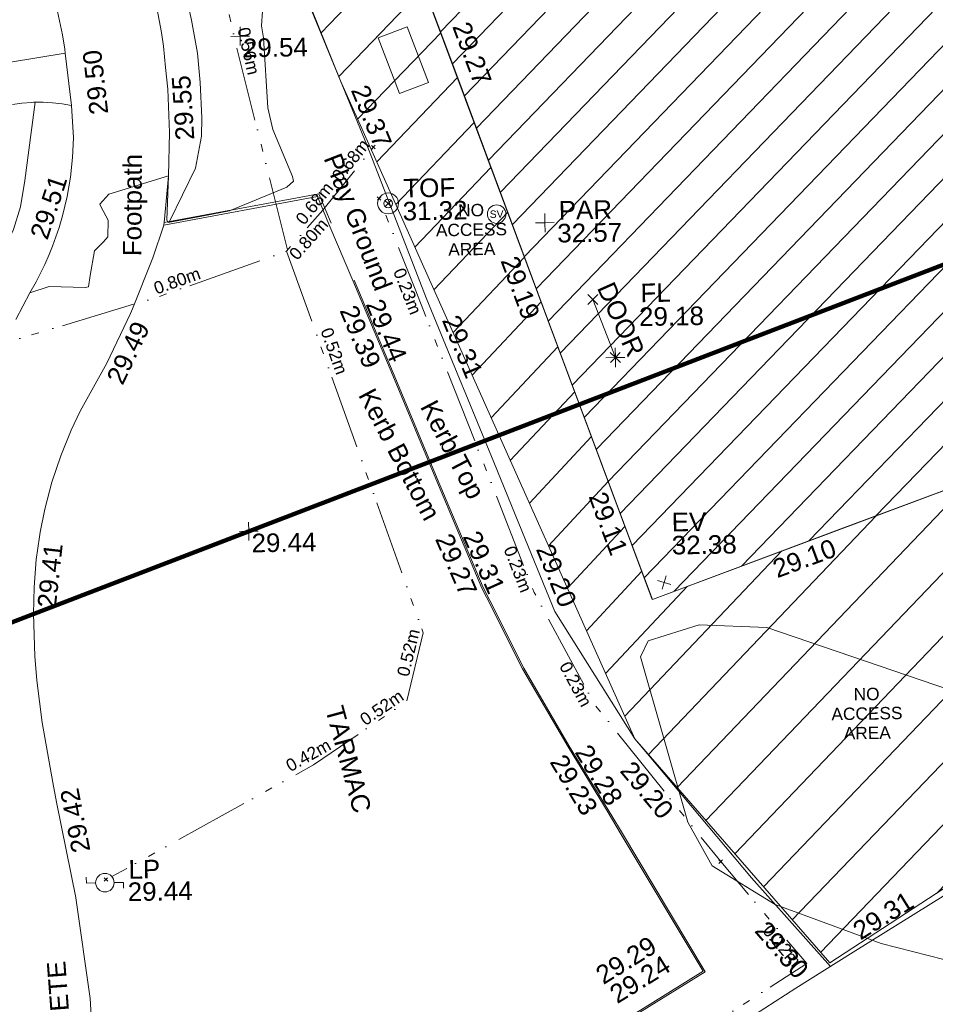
# Model space of a CAD drawing. Header units: millimetres. Extents: x -290717 to 520720, y -88450 to 287762.
# Tile 334 of 381: x 341707 to 360209, y 91084 to 110970. Entities that reach past the tile are written whole.
import ezdxf

# ---------------------------------------------------------------- set-up
doc = ezdxf.new("R2010")
doc.units = ezdxf.units.MM
doc.linetypes.add('IMPORT-HIDDEN2 _3_', pattern=[4762.5, 3175, -1587.5])
doc.linetypes.add('IMPORT-UG_ELEC_STREET LIGHTING_QLB2 _2_', pattern=[2700, 1500, -300.0000000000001, 0, -250, 150, -300.0000000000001, 0, -200])
for name, color, linetype, lineweight, true_color in [('00__TOPO__TOP_OF_FENCE_SYMBOL', 7, 'Continuous', 9, 0x666666), ('00_TOPO_EAVE', 7, 'Continuous', 9, 0x666666), ('00_TOPO_FURN_LAMP_POST', 7, 'Continuous', 9, 0x666666), ('00_TOPO_LEVEL_FLOOR', 7, 'Continuous', 9, 0x666666), ('00_TOPO_SERV_STOP_VALVE', 7, 'Continuous', 9, 0x666666), ('00_UAV_BUILDING_HATCH', 7, 'Continuous', 9, 0x999999), ('00_UAV_BUILDING_OUTLINE', 5, 'Continuous', 9, 0x0000ff), ('00_UAV_EAVE', 7, 'Continuous', 9, 0x666666), ('00_UAV_FENCE', 7, 'Continuous', 9, 0x264c2f), ('00_UAV_FOOTPATH', 7, 'Continuous', 9, 0xa50000), ('00_UAV_FORM_LINES', 7, 'Continuous', 9, 0x666666), ('00_UAV_FURN_LAMP_POST', 7, 'Continuous', 9, 0xa50000), ('00_UAV_INT_DOOR', 7, 'Continuous', 9, 0x7f4f3f), ('00_UAV_KERB_BOTTOM', 1, 'Continuous', 9, 0xff0000), ('00_UAV_KERB_TOP', 7, 'Continuous', 9, 0xa500a5), ('00_UAV_LEVEL_FLOOR', 7, 'Continuous', 9, 0x666666), ('00_UAV_LEVEL_SPOT', 7, 'Continuous', 9, 0x666666), ('00_UAV_PARAPET', 7, 'Continuous', 9, 0x666666), ('00_UAV_PLAY_GROUND', 3, 'Continuous', 9, 0x00ff00), ('00_UAV_SERV_IC', 5, 'Continuous', 9, 0x0000ff), ('00_UAV_TOP_OF_FENCE', 6, 'Continuous', 9, 0xff00ff), ('00_UAV_TREE_LINE', 7, 'Continuous', 9, 0x52a552), ('01_DTM_CONTOUR_MNR', 7, 'Continuous', 9, 0xa5a552), ('12333-PUM-2D-U-0001-C01 - Rev2_REVIT IMPORT_dwg', 7, 'Continuous', 9, 0x767676), ('A_RHA_Line', 7, 'Continuous', 9, 0x00a600), ('PUM-CHAMBER EXTENTS', 6, 'IMPORT-HIDDEN2 _3_', 9, 0xff00ff), ('PUM-ELECTRIC-SL-QLB2', 7, 'IMPORT-UG_ELEC_STREET LIGHTING_QLB2 _2_', 9, 0xff7f7f), ('PUM-UNABLE TO SURVEY', 190, 'Continuous', 9, 0x7f00ff)]:
    doc.layers.add(name, color=color, linetype=linetype, lineweight=lineweight, true_color=true_color)
for name, color, linetype, lineweight in [('00_UAV_SURFACE', 7, 'Continuous', 9), ('00_UAV_SURVEY_TEXT', 7, 'Continuous', 9), ('GEN-TEXT', 7, 'Continuous', 9)]:
    doc.layers.add(name, color=color, linetype=linetype, lineweight=lineweight)
doc.styles.add('Arial_1', font='arial.ttf', dxfattribs={"height": 250})
doc.styles.add('Swis721 Lt BT', font='swissl.ttf', dxfattribs={"height": 399.9999999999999})
doc.styles.add('Swis721 Lt BT_2', font='swissl.ttf', dxfattribs={"height": 375})

# ---------------------------------------------------------------- blocks, each defined once
blk = doc.blocks.new('12333-PUM-2D-U-0001-C01 - Rev2_REVIT IMPORT_dwg_MSL_Eaves_SYM_1-V74-Site Location Plan Existing')
at = {"layer": '00_TOPO_EAVE', "color": 254, "true_color": 0xcccccc}
for p, q in [((356.5791934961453, -116.0873754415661), (-356.5791934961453, 116.0873754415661)), ((-116.0873754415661, -356.5791934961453), (116.0873754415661, 356.5791934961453))]:
    blk.add_line(p, q, dxfattribs=at)
blk = doc.blocks.new('12333-PUM-2D-U-0001-C01 - Rev2_REVIT IMPORT_dwg_MSL_Lamp_Post_SYM-2077240-Site Location Plan Existing')
at = {"layer": '00_TOPO_FURN_LAMP_POST', "color": 254, "true_color": 0xcccccc, "flags": 128}
for points in [[(-500.1060478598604, 0), (-1000.212095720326, 0), (-1000.212095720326, 316.7338303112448)], [(500.1060478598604, 0), (1000.21209571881, 0), (1000.21209571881, -316.7338303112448)]]:
    blk.add_lwpolyline(points, dxfattribs=at)
at = {"layer": '00_TOPO_FURN_LAMP_POST', "color": 254, "true_color": 0xcccccc}
blk.add_circle((0, 0), 500.1060478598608, dxfattribs=at)
blk = doc.blocks.new('12333-PUM-2D-U-0001-C01 - Rev2_REVIT IMPORT_dwg_MSL_Parapet_SYM-V111-Site Location Plan Existing')
at = {"layer": '00_UAV_PARAPET', "color": 254, "true_color": 0xcccccc, "flags": 128}
for points in [[(0, -500.0000000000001), (0, 0), (-500.0000000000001, 0)], [(500.0000000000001, 0), (0, 0), (0, 500.0000000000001)]]:
    blk.add_lwpolyline(points, dxfattribs=at)
blk = doc.blocks.new('12333-PUM-2D-U-0001-C01 - Rev2_REVIT IMPORT_dwg_MSL_Sluice_Valve_SYM-2077246-Site Location Plan Existing')
at = {"layer": '00_TOPO_SERV_STOP_VALVE', "color": 254, "true_color": 0xcccccc}
blk.add_circle((0, 0), 500.0000000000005, dxfattribs=at)
at = {"layer": '00_TOPO_SERV_STOP_VALVE', "insert": (0, 198.9876086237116), "char_height": 399.9999999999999, "width": 785.1100955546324, "attachment_point": 2, "line_spacing_factor": 1.005061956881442, "style": 'Swis721 Lt BT'}
blk.add_mtext('SV', dxfattribs=at)
blk = doc.blocks.new('12333-PUM-2D-U-0001-C01 - Rev2_REVIT IMPORT_dwg_MSL_Node_LineworkTOF-2077248-Site Location Plan Existing')
at = {"layer": '00__TOPO__TOP_OF_FENCE_SYMBOL', "color": 254, "true_color": 0xcccccc, "flags": 128}
for points in [[(165.3591892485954, 165.3591892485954), (0, 0), (-165.3591892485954, 165.3591892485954)], [(165.3591892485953, -165.3591892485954), (0, 0), (-165.3591892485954, -165.3591892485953)]]:
    blk.add_lwpolyline(points, dxfattribs=at)
at = {"layer": '00__TOPO__TOP_OF_FENCE_SYMBOL', "color": 254, "true_color": 0xcccccc}
for radius in [562.5594001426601, 233.853208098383]:
    blk.add_circle((0, 0), radius, dxfattribs=at)
blk = doc.blocks.new('12333-PUM-2D-U-0001-C01 - Rev2_REVIT IMPORT_dwg_MSL_FLlvl_SYM-V141-Site Location Plan Existing')
at = {"layer": '00_TOPO_LEVEL_FLOOR', "color": 254, "true_color": 0xcccccc, "flags": 128}
for points in [[(0, -38.9261101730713), (0, 0), (-38.9261101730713, 0)], [(38.9261101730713, 0), (0, 0), (0, 38.9261101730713)]]:
    blk.add_lwpolyline(points, dxfattribs=at)
blk = doc.blocks.new('12333-PUM-2D-U-0001-C01 - Rev2_REVIT IMPORT_dwg_MSL_Node_Linework-V165-Site Location Plan Existing')
at = {"layer": '00_UAV_INT_DOOR', "color": 9, "true_color": 0xd4c4bf, "flags": 128}
for points in [[(530.3860888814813, 530.3860888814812), (0, 0), (-530.3860888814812, 530.3860888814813)], [(530.3860888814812, -530.3860888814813), (0, 0), (-530.3860888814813, -530.3860888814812)]]:
    blk.add_lwpolyline(points, dxfattribs=at)
blk = doc.blocks.new('12333-PUM-2D-U-0001-C01 - Rev2_REVIT IMPORT_dwg_UAV-2077255-Site Location Plan Existing')
at = {"layer": '00_UAV_LEVEL_SPOT', "color": 254, "true_color": 0xcccccc, "flags": 128}
for points in [[(0, -500.0000000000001), (0, 0), (-500.0000000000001, 0)], [(500.0000000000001, 0), (0, 0), (0, 500.0000000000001)]]:
    blk.add_lwpolyline(points, dxfattribs=at)
blk = doc.blocks.new('12333-PUM-2D-U-0001-C01 - Rev2_REVIT IMPORT_dwg_MGS62954_T2_Galway_ITM_3d_Rev1-2077680-Site Location Plan Existing')
at = {"layer": '00_UAV_BUILDING_HATCH', "true_color": 0xcccccc}
h = blk.add_hatch(dxfattribs=at)
h.set_pattern_fill('FP_1', color=254, style=0, pattern_type=2)
h.set_pattern_definition([(45, (0, 0), (-441.9417382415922, 441.9417382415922), [])])
h.paths.add_polyline_path([(534258130.3624688, 725648483.3139625), (534277656.3624687, 725655386.3139623), (534278388.3624687, 725653331.3139625), (534295255.4606528, 725659853.892727), (534294221.4606528, 725663214.8927271), (534296151.4606527, 725663830.8927269), (534296560.4606526, 725662667.892727), (534309422.4606529, 725667184.8927269), (534307379.4606526, 725673087.8927273), (534303370.4606528, 725671653.8927271), (534300995.5869049, 725678397.3035644), (534310510.4335188, 725681741.4081918), (534314220.5869049, 725671576.3035644), (534326500.5869049, 725675858.3035647), (534324518.5869049, 725681362.3035645), (534326113.5869048, 725681952.3035645), (534324160.5869049, 725687672.3035644), (534318720.5869049, 725685739.3035644), (534311382.5869049, 725706099.3035645), (534306310.324325, 725704323.4114221), (534306355.1088055, 725704192.7557818), (534273124.3649247, 725692215.3564034), (534273147.722073, 725692180.3999606), (534273192.9489231, 725691953.0292308), (534273147.722073, 725691725.6585009), (534273018.9269006, 725691532.9029037), (534272826.1713033, 725691404.1077312), (534272598.8005735, 725691358.8808811), (534272359.2318197, 725691412.2581903), (534272168.7586477, 725691547.7426457), (534272046.0540514, 725691744.8881879), (534272030.8694313, 725691821.2264285), (534266685.9286339, 725689894.7426034), (534268524.9398829, 725684612.5737505), (534268047.9286339, 725684437.7426035), (534269413.1688387, 725680562.3524156), (534277645.4188778, 725683533.3784788), (534277949.5529158, 725682690.6704742), (534281834.7170619, 725684092.8295298), (534281561.9286339, 725684932.7426034), (534287959.9286339, 725687070.7426034), (534294707.928634, 725667896.7426034), (534289312.3624687, 725665760.3139626), (534287625.3624685, 725670664.3139626), (534264563.3624687, 725662495.3139625), (534260945.3624687, 725672663.3139623), (534250837.3624687, 725669091.3139623), (534258126.7857321, 725648493.4208302)])
h.paths.add_polyline_path([(534297904.5869049, 725687834.3035645), (534296489.5869049, 725693151.3035643), (534301799.5869049, 725695024.3035643), (534303779.5869048, 725689436.3035644), (534301175.8806049, 725688726.3227148)])
at = {"layer": '00_UAV_BUILDING_OUTLINE', "color": 254, "true_color": 0xcccccc, "flags": 128}
blk.add_lwpolyline([(534266623.8804026, 725651486.0157087), (534261909.8111722, 725649819.4572792), (534258130.3624686, 725648483.3139625), (534257799.6871737, 725649417.7108471), (534256131.8164296, 725654130.6520636), (534254463.9456857, 725658843.5932801), (534252796.0749417, 725663556.5344967), (534251128.2041978, 725668269.4757131), (534250837.3624687, 725669091.3139623), (534254727.8519678, 725670466.1485975), (534259440.0501462, 725672131.3614875), (534260945.3624686, 725672663.3139623), (534262086.0751001, 725669457.4637592), (534263762.238277, 725664746.7873683), (534264563.3624687, 725662495.3139625)], dxfattribs=at)
at = {"layer": '00_UAV_FENCE', "color": 254, "true_color": 0xcccccc, "flags": 128}
for points in [[(534248430.8741636, 725668401.7106274), (534249468.7809302, 725665710.5499718), (534250224.7017854, 725663734.8294015), (534250405.7809303, 725663261.5499718), (534251409.7809302, 725660599.5499718), (534252009.6354766, 725659065.8678071), (534252519.7809302, 725657761.5499718), (534253664.7809302, 725654650.5499719), (534253768.4322459, 725654386.4445233), (534254976.7809302, 725651307.5499718), (534255586.8824955, 725649731.9730554), (534256152.7809302, 725648270.5499719), (534257725.7809302, 725645674.5499718), (534257975.8132366, 725645365.8841685), (534260032.7809302, 725642826.5499718), (534261161.3298785, 725641515.9540868), (534261597.8993509, 725641008.9613199)], [(534260043.9762816, 725640057.6276104), (534260889.9762816, 725640584.6276104), (534262062.2759603, 725641287.311691), (534264259.9762816, 725642604.6276104)]]:
    blk.add_lwpolyline(points, dxfattribs=at)
at = {"layer": '00_UAV_FOOTPATH', "color": 254, "true_color": 0xcccccc, "flags": 128}
for points in [[(534245487.7809302, 725664025.5499718), (534245971.0973221, 725662038.7986877), (534245984.7809303, 725661982.5499718), (534246226.7152734, 725661044.1647745), (534246409.2505204, 725660092.4400829), (534246452.7809302, 725659801.5499718), (534246461.3332835, 725659722.3693131), (534245347.7809302, 725659559.5499717)], [(534248266.6973364, 725660969.4735988), (534248411.7189083, 725660106.5885395), (534248446.7809302, 725659827.5499717), (534248482.8605052, 725659396.3908409), (534248519.7451705, 725658955.6106956), (534248537.8159123, 725658080.8105296), (534248500.9218389, 725657206.6019107), (534248409.208554, 725656336.4349409), (534248391.7809301, 725656213.5499717), (534248156.8663293, 725655556.4457585), (534247730.352124, 725654531.9220282), (534247729.7809302, 725654530.5499719), (534247687.8918599, 725654438.9100708), (534247191.5612284, 725653444.6666361), (534246633.7809303, 725652483.5499717), (534246446.5492439, 725652103.1844008), (534246227.2473658, 725651587.6975677), (534246040.745916, 725651059.4578509), (534245887.7809302, 725650520.5499719), (534245785.0458581, 725650058.0584512), (534245769.7290698, 725649963.5083421), (534245695.4638267, 725649505.0710654), (534245640.7809302, 725648947.5499718), (534245620.4577109, 725648411.3099725), (534245631.7809302, 725647555.5499718), (534245662.8166471, 725647061.9876536), (534245758.7809303, 725646211.5499718), (534245953.4466474, 725644994.5119804), (534246016.7809302, 725644598.5499717), (534246375.7809302, 725642668.5499718), (534246376.672755, 725642662.798964), (534246627.7809302, 725640620.5499718), (534246650.8454598, 725640048.6374254)], [(534245367.6066167, 725654358.3746083), (534245661.6066167, 725654890.3746083), (534245791.0927507, 725655110.5416024), (534245974.7059985, 725655463.1892549), (534246062.6032214, 725655661.4970144), (534246135.8139983, 725655826.670209), (534246273.7809303, 725656199.5499719), (534246348.9024624, 725656439.7732394), (534246447.9518553, 725656824.8231184), (534246522.6283147, 725657215.3325524), (534246572.637127, 725657609.7603791), (534246597.7809301, 725658006.5499718), (534246565.647172, 725658659.2942924), (534246376.7642629, 725658697.1661069), (534246185.8760799, 725658723.1031342), (534245993.7359716, 725658737.0030123), (534245801.1022278, 725658738.810885), (534245757.7809302, 725658737.5499718), (534245565.5784456, 725658724.5410256), (534245374.5720673, 725658699.4892558)]]:
    blk.add_lwpolyline(points, dxfattribs=at)
at = {"layer": '00_UAV_FORM_LINES', "color": 254, "true_color": 0xcccccc, "flags": 128}
for points in [[(534248507.3121759, 725656283.6207765), (534249053.3625001, 725657354.3140001), (534249180.3625001, 725657999.3140001), (534249198.3625, 725658368.3140001), (534249177.3625, 725659078.314), (534249129.3625001, 725659671.3140001), (534249021.3625, 725660339.314), (534248425.3625001, 725663245.3140001), (534247888.3625001, 725665370.314), (534247372.3625, 725667219.314)], [(534233941.9390433, 725654505.8809636), (534234781.3695002, 725652566.5445001), (534234947.3695001, 725652057.5445001), (534235159.3695002, 725651858.5445001), (534235521.3695001, 725651673.5445001), (534236492.3695002, 725651398.5445001), (534237861.3695001, 725651383.5445), (534238629.3695002, 725651420.5445), (534239103.3695002, 725651479.5445001), (534240588.3695002, 725652140.5445002), (534242076.3695002, 725653070.5445001), (534243948.3695002, 725654510.5445001), (534244523.3695002, 725654988.5445001), (534245191.3695001, 725655845.5445001), (534245353.3695002, 725656177.5445), (534245499.3695001, 725656634.5445), (534245597.3695001, 725657164.5445001), (534245832.453704, 725658738.5166506)]]:
    blk.add_lwpolyline(points, dxfattribs=at)
at = {"layer": '00_UAV_INT_DOOR', "color": 254, "true_color": 0xcccccc}
blk.add_line((534257467.3715001, 725653380.701), (534257032.3715001, 725654559.701), dxfattribs=at)
at = {"layer": '00_UAV_KERB_BOTTOM', "color": 254, "true_color": 0xcccccc, "flags": 128}
for points in [[(534251722.7809301, 725656173.5499719), (534251504.7809302, 725656735.5499718), (534248391.7809301, 725656213.5499717)], [(534245828.7150481, 725635353.615965), (534246836.7809302, 725633598.5499718), (534248204.7809303, 725634421.5499718), (534249382.5470678, 725635139.4384906), (534250071.7809302, 725635559.5499717), (534251947.7809302, 725636691.5499718), (534253654.2086415, 725637736.703389), (534253854.7809303, 725637859.5499718), (534255556.7809302, 725638891.5499718), (534257279.7809302, 725639918.5499718), (534257939.6059797, 725640310.8170975), (534259025.7809302, 725640956.5499718), (534257398.7809303, 725643783.5499718), (534257159.2221608, 725644193.2538966), (534256373.7809303, 725645536.5499718), (534255483.7809302, 725647128.5499719), (534254778.6215464, 725648586.8266826), (534254689.7809302, 725648770.5499719), (534253798.7809301, 725650991.5499719), (534252995.7809302, 725653012.5499717), (534252911.4249098, 725653222.8136168), (534252187.7809304, 725655026.5499719)]]:
    blk.add_lwpolyline(points, dxfattribs=at)
at = {"layer": '00_UAV_KERB_TOP', "color": 254, "true_color": 0xcccccc, "flags": 128}
for points in [[(534251769.3967128, 725656191.6322505), (534251536.6707706, 725656791.595459), (534248399.1461148, 725656265.483069)], [(534245815.0117987, 725635317.2403811), (534246826.0141058, 725633557.0620041), (534248220.3207284, 725634395.8882836), (534249366.8436697, 725635094.7330115), (534250087.3376742, 725635533.8986126), (534251963.3652277, 725636665.9152387), (534253638.5560293, 725637691.9366634), (534253870.3927044, 725637833.9320679), (534255572.2383621, 725638865.838483), (534257295.1261945, 725639892.7716253), (534257923.6952599, 725640266.4570146), (534259066.5364615, 725640945.8780724), (534257424.7308066, 725643798.6036943), (534257233.4300205, 725644125.7746973), (534256399.8251889, 725645551.4422771), (534255510.4013376, 725647142.4116832), (534254846.2623406, 725648515.8578206), (534254717.2390729, 725648782.6792384), (534253826.6424874, 725651002.6736449), (534253023.642387, 725653023.6738973), (534252973.2528518, 725653149.2735559), (534252215.6237752, 725655037.720289)]]:
    blk.add_lwpolyline(points, dxfattribs=at)
at = {"layer": '00_UAV_PLAY_GROUND', "color": 254, "true_color": 0xcccccc}
blk.add_line((534252187.7809302, 725655026.5499719), (534251722.7809301, 725656173.5499719), dxfattribs=at)
at = {"layer": '00_UAV_SERV_IC', "color": 254, "true_color": 0xcccccc, "flags": 128}
blk.add_lwpolyline([(534253379.7809301, 725660134.5499719), (534253791.7809302, 725659000.5499717), (534253200.2046114, 725658785.6210093), (534252788.2046112, 725659919.6210093)], close=True, dxfattribs=at)
at = {"layer": '00_UAV_SURFACE', "color": 254, "true_color": 0xcccccc}
blk.add_line((534246565.647172, 725658659.2942924), (534246461.3332832, 725659722.3693129), dxfattribs=at)
at = {"layer": '00_UAV_TREE_LINE', "color": 254, "true_color": 0xcccccc, "flags": 128}
blk.add_lwpolyline([(534265237.9762816, 725646140.6276104), (534260432.9762816, 725647876.6276104), (534259066.9762816, 725647952.6276104), (534258028.9762816, 725647647.6276103), (534257867.9762816, 725647330.6276104), (534258764.9762816, 725643970.6276104), (534259246.9762816, 725643083.6276103), (534260501.9762816, 725642275.6276104), (534262633.9762816, 725641455.6276104), (534264836.9762816, 725640849.6276104)], dxfattribs=at)
at = {"layer": '01_DTM_CONTOUR_MNR', "color": 254, "true_color": 0xcccccc, "flags": 128}
blk.add_lwpolyline([(534250462.2112573, 725660496.8932749), (534250432.9417206, 725660201.4630703), (534250467.3971232, 725659957.5083531), (534250536.1120922, 725658544.0515084), (534250625.2346447, 725658108.1345985), (534251007.1423661, 725657149.7927614), (534251025.2369465, 725657053.9251251), (534250887.6179894, 725656936.7204523), (534249720.0000001, 725656480), (534249160.0000001, 725656380), (534248480.0000001, 725656262.5000002), (534248456.6666668, 725656312.0000001), (534248500.0000001, 725657210.0000001), (534247293.8751927, 725656859.6771591), (534247104.8332278, 725656659.6326791), (534247122.7781284, 725656608.4563618), (534247270.1596092, 725656336.2565147), (534247257.1513473, 725655998.9540414), (534247163.7124712, 725655897.3672055), (534246979.7681704, 725655717.7537595), (534246885.4450472, 725655220.5166284), (534246850.6073753, 725654994.6790576), (534246776.7802693, 725654981.5605382), (534246054.0828601, 725655016.8760442), (534245660.0000001, 725654890), (534245370.0000001, 725654360)], dxfattribs=at)
for name, p, xscale, yscale, zscale in [('12333-PUM-2D-U-0001-C01 - Rev2_REVIT IMPORT_dwg_UAV-2077255-Site Location Plan Existing', (534250000.0000001, 725660000), 0.375, 0.375, 0.375), ('12333-PUM-2D-U-0001-C01 - Rev2_REVIT IMPORT_dwg_MSL_Node_LineworkTOF-2077248-Site Location Plan Existing', (534252929.1936294, 725656572.7624074), 0.375, 0.375, 0.375), ('12333-PUM-2D-U-0001-C01 - Rev2_REVIT IMPORT_dwg_MSL_Sluice_Valve_SYM-2077246-Site Location Plan Existing', (534255118.7809302, 725656318.5499719), 0.375, 0.375, 0.375), ('12333-PUM-2D-U-0001-C01 - Rev2_REVIT IMPORT_dwg_MSL_Parapet_SYM-V111-Site Location Plan Existing', (534256090.854, 725656125.3760002), 0.375, 0.375, 0.375), ('12333-PUM-2D-U-0001-C01 - Rev2_REVIT IMPORT_dwg_MSL_Node_Linework-V165-Site Location Plan Existing', (534257032.3715001, 725654559.701), 0.19, 0.19, 0.19), ('12333-PUM-2D-U-0001-C01 - Rev2_REVIT IMPORT_dwg_MSL_FLlvl_SYM-V141-Site Location Plan Existing', (534257467.3715001, 725653380.701), 4.94, 4.94, 4.94), ('12333-PUM-2D-U-0001-C01 - Rev2_REVIT IMPORT_dwg_MSL_Node_Linework-V165-Site Location Plan Existing', (534257467.3715001, 725653380.701), 0.19, 0.19, 0.19), ('12333-PUM-2D-U-0001-C01 - Rev2_REVIT IMPORT_dwg_UAV-2077255-Site Location Plan Existing', (534250000.0000001, 725650000.0000001), 0.375, 0.375, 0.375), ('12333-PUM-2D-U-0001-C01 - Rev2_REVIT IMPORT_dwg_MSL_Eaves_SYM_1-V74-Site Location Plan Existing', (534258372.3625, 725648818.3140001), 0.375, 0.375, 0.375), ('12333-PUM-2D-U-0001-C01 - Rev2_REVIT IMPORT_dwg_MSL_Lamp_Post_SYM-2077240-Site Location Plan Existing', (534246968.6707792, 725642955.6024221), 0.375, 0.375, 0.375)]:
    blk.add_blockref(name, p, dxfattribs=dict(xscale=xscale, yscale=yscale, zscale=zscale))
at = {"layer": '00_UAV_BUILDING_OUTLINE', "color": 251, "true_color": 0x666666, "char_height": 375, "width": 1495.902363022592, "attachment_point": 1, "line_spacing_factor": 1.005061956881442, "style": 'Swis721 Lt BT_2'}
for s, insert, rotation in [('29.27', (534254638.2794458, 725660250.5989398), 289.4884483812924), ('29.19', (534255530.688763, 725655502.8662097), 289.48844837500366), ('29.11', (534257226.0777968, 725650712.1659193), 289.4884483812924), ('29.10', (534260534.5228245, 725649217.7541795), 19.46995950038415)]:
    blk.add_mtext(s, dxfattribs=dict(at, insert=insert, rotation=rotation))
at = {"layer": '00_UAV_EAVE', "char_height": 375, "attachment_point": 1, "line_spacing_factor": 1.005061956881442, "style": 'Swis721 Lt BT_2'}
for s, insert, width in [('EV', (534258546.4499865, 725650223.915723), 736.078940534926), ('32.38', (534258541.7815832, 725649757.1650988), 1495.902363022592)]:
    blk.add_mtext(s, dxfattribs=dict(at, insert=insert, width=width))
at = {"layer": '00_UAV_FENCE', "color": 251, "true_color": 0x666666, "char_height": 375, "width": 1495.902363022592, "attachment_point": 1, "line_spacing_factor": 1.005061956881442, "style": 'Swis721 Lt BT_2'}
for s, insert, rotation in [('29.37', (534252561.905957, 725659013.4304047), 291.3614871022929), ('29.31', (534254320.7633297, 725654334.6493667), 291.4281137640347), ('29.20', (534256138.9723777, 725649677.6671951), 291.16761078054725), ('29.20', (534257687.3461792, 725645263.0703532), 309.0089302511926), ('29.31', (534262022.0971659, 725641840.6091056), 30.93874746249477), ('29.30', (534260349.513054, 725641986.049432), 309.75425319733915)]:
    blk.add_mtext(s, dxfattribs=dict(at, insert=insert, rotation=rotation))
at = {"layer": '00_UAV_FOOTPATH', "color": 251, "true_color": 0x666666, "char_height": 375, "attachment_point": 1, "line_spacing_factor": 1.005061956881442, "style": 'Swis721 Lt BT_2'}
for s, insert, width, rotation in [('29.55', (534248663.9081225, 725657911.0539404), 1495.902363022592, 92.77613844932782), ('Footpath', (534247552.8283846, 725655599.5788211), 2436.183848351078, 88.75934442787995), ('29.51', (534245677.2485616, 725656060.5636137), 1495.902363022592, 70.78394363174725), ('29.49', (534247165.3580082, 725653144.4394939), 1495.902363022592, 63.675050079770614), ('29.41', (534245699.0198194, 725648549.4214095), 1495.902363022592, 82.72636863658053), ('29.42', (534246318.8913576, 725643542.4463543), 1495.902363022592, 99.9558646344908)]:
    blk.add_mtext(s, dxfattribs=dict(at, insert=insert, width=width, rotation=rotation))
at = {"layer": '00_UAV_FURN_LAMP_POST', "color": 251, "true_color": 0x666666, "char_height": 375, "attachment_point": 1, "line_spacing_factor": 1.005061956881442, "style": 'Swis721 Lt BT_2'}
for s, insert, width in [('LP', (534247449.6235641, 725643401.3917062), 707.5855621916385), ('29.44', (534247427.0800527, 725642950.8296078), 1495.902363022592)]:
    blk.add_mtext(s, dxfattribs=dict(at, insert=insert, width=width))
at = {"layer": '00_UAV_INT_DOOR', "color": 251, "true_color": 0x666666, "insert": (534257459.7910674, 725654945.1849226), "char_height": 375, "width": 1790.333939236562, "attachment_point": 1, "rotation": 293.09251671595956, "line_spacing_factor": 1.005061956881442, "style": 'Swis721 Lt BT_2'}
blk.add_mtext('DOOR', dxfattribs=at)
at = {"layer": '00_UAV_KERB_BOTTOM', "color": 251, "true_color": 0x666666, "char_height": 375, "attachment_point": 1, "line_spacing_factor": 1.005061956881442, "style": 'Swis721 Lt BT_2'}
for s, insert, width, rotation in [('29.39', (534252254.0247321, 725654568.9752494), 1495.902363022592, 291.86024476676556), ('Kerb Bottom', (534252585.4676135, 725652885.0024077), 3414.456504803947, 296.70274944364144), ('29.27', (534254101.6027344, 725649925.5058596), 1495.902363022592, 292.6646406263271), ('29.23', (534256311.9347692, 725645426.5859783), 1495.902363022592, 300.3153353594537), ('29.24', (534257085.9533338, 725640643.5049891), 1495.902363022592, 30.731556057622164)]:
    blk.add_mtext(s, dxfattribs=dict(at, insert=insert, width=width, rotation=rotation))
at = {"layer": '00_UAV_KERB_TOP', "color": 251, "true_color": 0x666666, "char_height": 375, "attachment_point": 1, "line_spacing_factor": 1.005061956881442, "style": 'Swis721 Lt BT_2'}
for s, insert, width, rotation in [('29.44', (534252783.7772066, 725654686.4542859), 1495.902363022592, 291.8602447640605), ('Kerb Top', (534253833.7378528, 725652626.201347), 2493.170605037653, 296.70274944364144), ('29.31', (534254658.9325007, 725649970.1308827), 1495.902363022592, 293.0290902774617), ('29.28', (534256821.0236539, 725645616.6308877), 1495.902363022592, 300.3153353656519), ('29.29', (534256811.7733173, 725641033.5747637), 1495.902363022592, 30.73155605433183)]:
    blk.add_mtext(s, dxfattribs=dict(at, insert=insert, width=width, rotation=rotation))
at = {"layer": '00_UAV_LEVEL_FLOOR', "char_height": 375, "attachment_point": 1, "line_spacing_factor": 1.005061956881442, "style": 'Swis721 Lt BT_2'}
for s, insert, width in [('FL', (534257997.7877918, 725654863.0329018), 683.841080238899), ('29.18', (534257960.1918397, 725654382.1080472), 1495.902363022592)]:
    blk.add_mtext(s, dxfattribs=dict(at, insert=insert, width=width))
at = {"layer": '00_UAV_LEVEL_SPOT', "char_height": 375, "width": 1495.902363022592, "attachment_point": 1, "line_spacing_factor": 1.005061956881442, "style": 'Swis721 Lt BT_2'}
for s, insert in [('29.54', (534250051.8765643, 725659949.1441547)), ('29.44', (534250051.8765643, 725649949.1441548))]:
    blk.add_mtext(s, dxfattribs=dict(at, insert=insert))
at = {"layer": '00_UAV_PARAPET', "char_height": 375, "attachment_point": 1, "line_spacing_factor": 1.005061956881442, "style": 'Swis721 Lt BT_2'}
for s, insert, width in [('PAR', (534256374.3333005, 725656560.4077269), 1168.228512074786), ('32.57', (534256337.0434732, 725656098.2750369), 1495.902363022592)]:
    blk.add_mtext(s, dxfattribs=dict(at, insert=insert, width=width))
at = {"layer": '00_UAV_PLAY_GROUND', "color": 251, "true_color": 0x666666, "insert": (534251990.257441, 725657639.0561888), "char_height": 375, "width": 3352.720851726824, "attachment_point": 1, "rotation": 290.1583906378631, "line_spacing_factor": 1.005061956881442, "style": 'Swis721 Lt BT_2'}
blk.add_mtext('Play Ground', dxfattribs=at)
at = {"layer": '00_UAV_SURFACE', "color": 251, "true_color": 0x666666, "insert": (534246936.4361486, 725658450.0564637), "char_height": 375, "width": 1495.902363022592, "attachment_point": 1, "rotation": 95.60418902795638, "line_spacing_factor": 1.005061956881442, "style": 'Swis721 Lt BT_2'}
blk.add_mtext('29.50', dxfattribs=at)
at = {"layer": '00_UAV_SURVEY_TEXT', "color": 251, "true_color": 0x666666, "char_height": 375, "attachment_point": 1, "line_spacing_factor": 1.005061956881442, "style": 'Swis721 Lt BT_2'}
for s, insert, width, rotation in [('TARMAC', (534251842.0492805, 725646478.0662744), 2450.430537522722, 284.2262555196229), ('CONCRETE', (534245934.508521, 725638444.4118948), 3286.236302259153, 93.29767338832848)]:
    blk.add_mtext(s, dxfattribs=dict(at, insert=insert, width=width, rotation=rotation))
at = {"layer": '00_UAV_TOP_OF_FENCE', "color": 251, "true_color": 0x666666, "char_height": 375, "attachment_point": 1, "line_spacing_factor": 1.005061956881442, "style": 'Swis721 Lt BT_2'}
for s, insert, width in [('TOF', (534253243.2840464, 725657061.3097924), 1163.479615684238), ('31.32', (534253220.8604046, 725656597.9330876), 1495.902363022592)]:
    blk.add_mtext(s, dxfattribs=dict(at, insert=insert, width=width))
blk = doc.blocks.new('12333-PUM-2D-U-0001-C01 - Rev2_REVIT IMPORT_dwg-1620468-Site Location Plan Existing')
at = {"layer": 'PUM-CHAMBER EXTENTS', "true_color": 0xfff4d4}
h = blk.add_hatch(dxfattribs=at)
h.set_pattern_fill('FP_14', style=0, pattern_type=2)
h.set_pattern_definition([(45, (-533641079.65, -725615854.3560001), (-618.7184335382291, 618.7184335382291), [])])
h.paths.add_polyline_path([(620505.3501528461, 25223.64382131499), (626715.3264344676, 29117.27143172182), (646370.9494642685, 38861.80691071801), (645958.3233026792, 39705.06552257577), (645563.654013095, 40669.1788068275), (637308.7126218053, 37476.95778373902), (636576.712621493, 39531.95778361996), (617046.4375747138, 32629.03240499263), (609826.3241128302, 53043.08069427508), (607530.5232708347, 52082.45499234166), (610929.9856295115, 43211.51162835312), (616646.1310830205, 29820.19379304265), (620022.2224445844, 25799.07647065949)])
at = {"layer": 'GEN-TEXT', "color": 253, "true_color": 0xaaaaaa}
for p, q in [((611537.9948138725, 41825.2884822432), (611608.7054919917, 41895.99916036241)), ((611608.7054919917, 41825.2884822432), (611537.9948138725, 41895.99916036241)), ((611634.9948138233, 40786.28848225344), (611705.7054919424, 40856.99916037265)), ((611705.7054919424, 40786.28848225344), (611634.9948138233, 40856.99916037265)), ((618302.9948137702, 27273.28848221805), (618373.7054918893, 27343.99916033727)), ((618373.7054918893, 27273.28848221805), (618302.9948137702, 27343.99916033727)), ((605874.9948138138, 27130.28848229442), (605945.7054919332, 27200.99916041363)), ((605945.7054919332, 27130.28848229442), (605874.9948138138, 27200.99916041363))]:
    blk.add_line(p, q, dxfattribs=at)
at = {"layer": 'PUM-ELECTRIC-SL-QLB2', "color": 254, "true_color": 0xffd4d4, "flags": 128}
for points in [[(609802.6141675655, 39813.97011608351), (608819.3501528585, 44034.64382130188), (608057.2043480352, 47742.66553949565)], [(602627.5554761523, 37630.76532166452), (607190.3501529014, 38916.64382128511), (609778.3501528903, 39787.64382132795), (610531.3501529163, 40604.64382136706), (611573.3501529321, 41860.6438213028)], [(599405.5845965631, 14309.04177413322), (600403.3501528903, 12703.64382129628), (605515.3501528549, 16062.64382135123), (612602.3501529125, 20601.64382134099), (620041.3501529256, 25220.64382128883), (618338.3501528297, 27308.64382127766), (615841.3501528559, 30534.64382130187), (614667.3501528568, 32806.64382129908), (612364.3501529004, 38976.64382134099), (611670.3501528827, 40821.64382131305)], [(609778.3501528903, 39787.64382132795), (610499.3501529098, 37684.64382132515), (612407.3501528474, 32036.64382128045), (612048.3501529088, 30654.64382129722), (610148.3501528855, 29407.64382132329), (606033.364981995, 27220.97911196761)]]:
    blk.add_lwpolyline(points, dxfattribs=at)
at = {"layer": 'PUM-UNABLE TO SURVEY', "color": 7, "true_color": 0xfff4d4, "flags": 128}
for points in [[(645563.654013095, 40669.1788068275), (645958.3233026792, 39705.06552257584), (646370.9494642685, 38861.80691071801), (626715.3264344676, 29117.27143172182), (620505.3501528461, 25223.64382131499), (616646.1310830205, 29820.19379304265), (610929.9856295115, 43211.51162835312), (607530.5232708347, 52082.45499234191), (609826.3241128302, 53043.08069427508), (617046.9361648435, 32627.62269820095)], [(617050.7126214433, 32628.95778372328), (636576.712621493, 39531.95778361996), (637308.7126214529, 37476.95778368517), (645563.654013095, 40669.1788068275)]]:
    blk.add_lwpolyline(points, dxfattribs=at)
blk.add_blockref('12333-PUM-2D-U-0001-C01 - Rev2_REVIT IMPORT_dwg_MGS62954_T2_Galway_ITM_3d_Rev1-2077680-Site Location Plan Existing', (-533641079.6498471, -725615854.3561786))
at = {"layer": 'PUM-ELECTRIC-SL-QLB2', "char_height": 250, "width": 1160.025439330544, "attachment_point": 2, "line_spacing_factor": 0.9417779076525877, "style": 'Arial_1'}
for s, insert, rotation in [('0.56m', (609209.3018623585, 43869.19692586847), 281.6148004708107), ('0.68m', (611012.1519120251, 41683.74423266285), 50.32029421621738), ('0.68m', (610264.0802548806, 40826.37569485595), 50.32029421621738), ('0.80m', (610137.8240446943, 40111.81479959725), 47.33433169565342), ('0.80m', (607519.5520468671, 39349.86737338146), 18.600830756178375), ('0.23m', (612327.9410742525, 38981.69406721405), 290.6138784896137), ('0.52m', (610828.3564283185, 37795.78828960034), 288.6659299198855), ('0.23m', (614461.7115041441, 33330.75039106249), 290.46847598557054), ('0.52m', (611979.4013654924, 31671.69756430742), 75.43821121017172), ('0.23m', (615581.5849810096, 31001.82208009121), 297.326545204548), ('0.52m', (611475.470353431, 30643.74261131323), 33.27752266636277), ('0.42m', (609985.3917812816, 29714.30779256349), 27.985759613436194), ('0.22m', (619644.7634620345, 25670.14005525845), 309.20113298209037)]:
    blk.add_mtext(s, dxfattribs=dict(at, insert=insert, rotation=rotation))
at = {"layer": 'PUM-UNABLE TO SURVEY', "color": 41, "true_color": 0xffdf7f, "char_height": 250, "width": 1714.021757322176, "attachment_point": 2, "line_spacing_factor": 0.9417779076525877, "style": 'Arial_1'}
for insert in [(613524.7876528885, 40676.51243782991), (621344.7876528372, 30766.51243791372)]:
    blk.add_mtext('NO\\PACCESS\\PAREA', dxfattribs=dict(at, insert=insert))

msp = doc.modelspace()

# ---------------------------------------------------------------- linework, layer by layer
at = {"layer": 'A_RHA_Line', "color": 1, "lineweight": 140, "true_color": 0xff0000}
msp.add_line((333922.8786092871, 95871.96620287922), (493842.3153081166, 157259.2864546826), dxfattribs=at)

# ---------------------------------------------------------------- block references
at = {"layer": '12333-PUM-2D-U-0001-C01 - Rev2_REVIT IMPORT_dwg', "color": 254, "linetype": 'IMPORT-UG_ELEC_STREET LIGHTING_QLB2 _2_', "true_color": 0xffd4d4, "rotation": 0.9999999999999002}
msp.add_blockref('12333-PUM-2D-U-0001-C01 - Rev2_REVIT IMPORT_dwg-1620468-Site Location Plan Existing', (-261895.0770586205, 55869.5817132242), dxfattribs=at)

doc.saveas('drawing.dxf')
